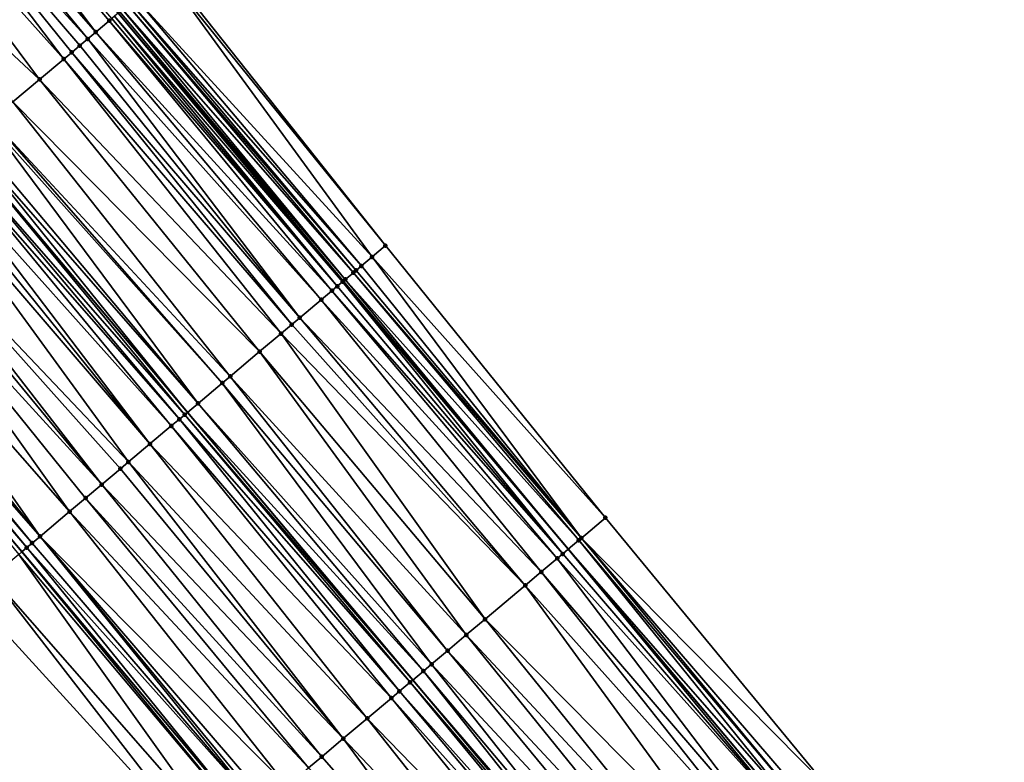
# Model space of a CAD drawing. Header units: feet. Extents: x 2004186 to 2014793, y 836912 to 864902.
# Tile 465 of 656: x 2007906 to 2007962, y 851361 to 851404. Entities that reach past the tile are written whole.
import ezdxf

# ---------------------------------------------------------------- set-up
doc = ezdxf.new("R2010")
doc.units = ezdxf.units.FT
doc.header["$LTSCALE"] = 100
doc.header["$MEASUREMENT"] = 0
for name, color, linetype, lineweight in [('EP_Travel Lane', 5, 'Continuous', 40), ('GPL_Skip Line', 2, 'Continuous', 40), ('Road Shots', 4, 'Continuous', 200), ('Road X-Section', 30, 'Continuous', 13)]:
    doc.layers.add(name, color=color, linetype=linetype, lineweight=lineweight)
doc.layers.add('I-77 SB_MM21-27-Surface-Border', color=7, linetype='Continuous')
doc.layers.add('I-77 SB_MM21-27-Surface-TIN', color=7, linetype='Continuous')

msp = doc.modelspace()

# ---------------------------------------------------------------- linework, layer by layer
at = {"layer": 'EP_Travel Lane'}
for points in [[(2007975.73898233, 851327.6280326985, 432.6249434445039), (2007962.876371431, 851342.9429631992, 432.7072219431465), (2007950.01375748, 851358.2578973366, 432.7882869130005), (2007937.151135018, 851373.5728416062, 432.866027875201), (2007924.28848729, 851388.8878159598, 432.9338996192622), (2007911.425858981, 851404.2027671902, 433.009352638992), (2007898.563325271, 851419.5176057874, 433.1217602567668), (2007885.700702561, 851434.8325503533, 433.1994083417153), (2007872.840440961, 851450.1340239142, 433.2726472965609), (2007859.961248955, 851465.4350803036, 433.3395242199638), (2007847.082088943, 851480.7360986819, 433.4193577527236), (2007834.202984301, 851496.037051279, 433.5215418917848), (2007821.323880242, 851511.3380031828, 433.6239527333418), (2007808.444643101, 851526.6391131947, 433.6726214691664), (2007795.565464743, 851541.9401533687, 433.7450020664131), (2007782.686232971, 851557.2412570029, 433.7958498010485), (2007769.80045487, 851572.5534538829, 433.8815698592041)], [(2007944.582377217, 851327.5398192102, 432.6646370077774), (2007931.693373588, 851342.8324716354, 432.7575893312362), (2007918.804311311, 851358.1251936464, 432.8276804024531), (2007905.915271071, 851373.4178895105, 432.9063615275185), (2007893.026182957, 851388.7106421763, 432.9663860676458), (2007880.13716598, 851404.0033104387, 433.0541352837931), (2007867.248110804, 851419.296024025, 433.1269895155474), (2007854.36051327, 851434.606246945, 433.2021703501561), (2007841.501668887, 851449.9243548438, 433.2782404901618), (2007828.642855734, 851465.2424255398, 433.3669075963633), (2007815.784082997, 851480.56044809, 433.4719377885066), (2007802.925207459, 851495.878593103, 433.5353910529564), (2007790.066345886, 851511.1967214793, 433.6044843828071), (2007777.207489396, 851526.5148438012, 433.675666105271), (2007764.348645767, 851541.832950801, 433.7520069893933), (2007751.491628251, 851557.1347434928, 433.8221837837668), (2007738.599280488, 851572.4246686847, 433.8977102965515)]]:
    msp.add_polyline3d(points, dxfattribs=at)
at = {"layer": 'GPL_Skip Line'}
msp.add_polyline3d([(2007966.90585172, 851320.1897797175, 432.7869067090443), (2007954.024274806, 851335.4887410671, 432.8691550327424), (2007941.142724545, 851350.7876707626, 432.9617984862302), (2007928.261137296, 851366.0866443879, 433.0400154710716), (2007915.379555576, 851381.385611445, 433.1203894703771), (2007902.497949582, 851396.6846073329, 433.1912953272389), (2007889.616391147, 851411.983546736, 433.2807508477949), (2007876.7347808, 851427.2825477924, 433.3499594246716), (2007863.858044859, 851442.5856334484, 433.4222899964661), (2007850.991867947, 851457.8975870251, 433.4969515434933), (2007838.125702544, 851473.2095269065, 433.5762656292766), (2007825.259586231, 851488.5214083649, 433.6754273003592), (2007812.393429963, 851503.8333373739, 433.7584349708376), (2007799.527177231, 851519.1453811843, 433.8024421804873), (2007786.660995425, 851534.457340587, 433.87512449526), (2007773.794784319, 851549.7693348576, 433.9359613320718), (2007760.925126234, 851565.0783076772, 434.0207287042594)], dxfattribs=at)
at = {"layer": 'I-77 SB_MM21-27-Surface-Border', "color": 3, "linetype": 'ByBlock', "lineweight": -2}
for points in [[(2007771.785840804, 851574.226251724, 433.721839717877), (2007784.359459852, 851558.6478275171, 433.6747839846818), (2007797.531852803, 851543.5932292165, 433.5899301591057), (2007810.551148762, 851528.4099401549, 433.5146721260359), (2007823.876611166, 851513.4840653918, 433.4091519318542), (2007837.048867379, 851498.4296298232, 433.2690395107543), (2007849.915049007, 851483.1176706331, 433.1962789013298), (2007862.781279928, 851467.8056527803, 433.1434309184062), (2007876.565888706, 851453.2661024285, 432.934903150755), (2007888.514192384, 851437.2025006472, 433.0035607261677), (2007901.701624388, 851422.1613235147, 432.8718819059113), (2007914.27722043, 851406.6047273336, 432.7900002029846), (2007926.699946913, 851390.9191701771, 432.7554523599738), (2007939.275635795, 851375.3624637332, 432.7097808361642), (2007952.004267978, 851359.9346306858, 432.6455419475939), (2007964.579924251, 851344.3779629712, 432.5871516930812), (2007977.767407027, 851329.336725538, 432.475256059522), (2007990.798725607, 851314.140096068, 432.4224696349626)], [(2007943.161217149, 851326.3435795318, 432.5948221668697), (2007928.902533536, 851340.4834130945, 432.6035310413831), (2007916.479969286, 851356.168777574, 432.7013596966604), (2007902.986319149, 851370.9526016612, 432.740860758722), (2007889.798714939, 851385.9939833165, 432.8053747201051), (2007876.611148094, 851401.0353205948, 432.8844560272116), (2007863.576594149, 851416.20544861, 432.9721088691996), (2007850.688726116, 851431.5217712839, 433.0394156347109), (2007837.669385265, 851446.7051137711, 433.096581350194), (2007824.803240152, 851462.0170295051, 433.1840733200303), (2007812.243435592, 851477.5861523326, 433.3117517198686), (2007799.224164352, 851492.7694119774, 433.39704187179), (2007786.664291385, 851508.3386162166, 433.4970630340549), (2007774.257467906, 851524.0365677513, 433.5683764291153), (2007761.391244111, 851539.3485771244, 433.6240613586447), (2007748.533134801, 851554.6438191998, 433.6980533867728), (2007735.956018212, 851570.1990990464, 433.7983532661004)]]:
    msp.add_polyline3d(points, dxfattribs=at)
at = {"layer": 'I-77 SB_MM21-27-Surface-TIN', "color": 128, "linetype": 'ByBlock', "lineweight": -2}
for points in [[(2007898.030558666, 851419.0688685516, 433.1511470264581), (2007896.959691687, 851418.1670681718, 433.1781996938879), (2007910.147169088, 851403.1258371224, 433.0642328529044)], [(2007898.030558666, 851419.0688685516, 433.1511470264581), (2007910.912064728, 851403.7699913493, 433.0412649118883), (2007911.065038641, 851403.898828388, 433.0346373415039)], [(2007898.030558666, 851419.0688685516, 433.1511470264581), (2007910.147169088, 851403.1258371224, 433.0642328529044), (2007910.912064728, 851403.7699913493, 433.0412649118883)], [(2007896.959691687, 851418.1670681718, 433.1781996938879), (2007896.194770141, 851417.5229447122, 433.1910638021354), (2007909.688219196, 851402.739359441, 433.0731354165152)], [(2007896.959691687, 851418.1670681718, 433.1781996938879), (2007909.688219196, 851402.739359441, 433.0731354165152), (2007910.147169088, 851403.1258371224, 433.0642328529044)], [(2007896.194770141, 851417.5229447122, 433.1910638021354), (2007894.970875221, 851416.4923714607, 433.203671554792), (2007908.311378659, 851401.5799155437, 433.1034072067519)], [(2007896.194770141, 851417.5229447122, 433.1910638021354), (2007909.229279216, 851402.3528699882, 433.0859036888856), (2007909.688219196, 851402.739359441, 433.0731354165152)], [(2007896.194770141, 851417.5229447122, 433.1910638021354), (2007908.77033748, 851401.9663826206, 433.0979871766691), (2007909.229279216, 851402.3528699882, 433.0859036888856)], [(2007896.194770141, 851417.5229447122, 433.1910638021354), (2007908.311378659, 851401.5799155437, 433.1034072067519), (2007908.77033748, 851401.9663826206, 433.0979871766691)], [(2007894.970875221, 851416.4923714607, 433.203671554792), (2007892.217109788, 851414.1735838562, 433.2313127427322), (2007906.934502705, 851400.4205137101, 433.1198652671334)], [(2007894.970875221, 851416.4923714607, 433.203671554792), (2007906.934502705, 851400.4205137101, 433.1198652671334), (2007908.311378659, 851401.5799155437, 433.1034072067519)], [(2007892.217109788, 851414.1735838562, 433.2313127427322), (2007905.404638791, 851399.1322915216, 433.1374719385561), (2007906.934502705, 851400.4205137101, 433.1198652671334)], [(2007926.699946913, 851390.9191701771, 432.7554523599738), (2007914.27722043, 851406.6047273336, 432.7900002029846), (2007914.124268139, 851406.4758646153, 432.8050608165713)], [(2007925.935167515, 851390.2748778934, 432.8237577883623), (2007914.124268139, 851406.4758646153, 432.8050608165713), (2007912.441749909, 851405.0584258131, 432.9539471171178)], [(2007925.935167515, 851390.2748778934, 432.8237577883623), (2007926.699946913, 851390.9191701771, 432.7554523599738), (2007914.124268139, 851406.4758646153, 432.8050608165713)], [(2007925.323347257, 851389.7594401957, 432.879673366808), (2007912.441749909, 851405.0584258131, 432.9539471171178), (2007912.13582875, 851404.8007200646, 432.9776028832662)], [(2007925.323347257, 851389.7594401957, 432.879673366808), (2007925.935167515, 851390.2748778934, 432.8237577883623), (2007912.441749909, 851405.0584258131, 432.9539471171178)], [(2007924.405525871, 851388.9863917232, 432.9280551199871), (2007911.523926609, 851404.2853796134, 433.0015830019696), (2007911.425858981, 851404.2027671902, 433.009352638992)], [(2007924.405525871, 851388.9863917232, 432.9280551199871), (2007911.676897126, 851404.4142206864, 432.9936306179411), (2007911.523926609, 851404.2853796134, 433.0015830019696)], [(2007924.864461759, 851389.3728860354, 432.9136912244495), (2007911.982859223, 851404.6718778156, 432.9859414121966), (2007911.676897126, 851404.4142206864, 432.9936306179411)], [(2007924.864461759, 851389.3728860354, 432.9136912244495), (2007911.676897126, 851404.4142206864, 432.9936306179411), (2007924.405525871, 851388.9863917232, 432.9280551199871)], [(2007925.017430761, 851389.5017289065, 432.9051484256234), (2007912.13582875, 851404.8007200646, 432.9776028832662), (2007911.982859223, 851404.6718778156, 432.9859414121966)], [(2007925.017430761, 851389.5017289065, 432.9051484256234), (2007911.982859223, 851404.6718778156, 432.9859414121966), (2007924.864461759, 851389.3728860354, 432.9136912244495)], [(2007925.017430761, 851389.5017289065, 432.9051484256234), (2007925.323347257, 851389.7594401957, 432.879673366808), (2007912.13582875, 851404.8007200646, 432.9776028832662)], [(2007923.640672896, 851388.3421868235, 432.9676636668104), (2007910.912064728, 851403.7699913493, 433.0412649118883), (2007910.147169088, 851403.1258371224, 433.0642328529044)], [(2007923.946620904, 851388.5998606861, 432.954479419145), (2007911.065038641, 851403.898828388, 433.0346373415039), (2007910.912064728, 851403.7699913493, 433.0412649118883)], [(2007923.946620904, 851388.5998606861, 432.954479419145), (2007910.912064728, 851403.7699913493, 433.0412649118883), (2007923.640672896, 851388.3421868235, 432.9676636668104)], [(2007923.946620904, 851388.5998606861, 432.954479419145), (2007911.218006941, 851404.0276720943, 433.0258202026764), (2007911.065038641, 851403.898828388, 433.0346373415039)], [(2007924.25255455, 851388.8575516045, 432.9356939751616), (2007911.425858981, 851404.2027671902, 433.009352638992), (2007911.218006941, 851404.0276720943, 433.0258202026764)], [(2007924.25255455, 851388.8575516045, 432.9356939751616), (2007911.218006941, 851404.0276720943, 433.0258202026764), (2007923.946620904, 851388.5998606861, 432.954479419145)], [(2007924.25255455, 851388.8575516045, 432.9356939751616), (2007924.28848729, 851388.8878159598, 432.9338996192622), (2007911.425858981, 851404.2027671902, 433.009352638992)], [(2007924.405525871, 851388.9863917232, 432.9280551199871), (2007911.425858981, 851404.2027671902, 433.009352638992), (2007924.28848729, 851388.8878159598, 432.9338996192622)], [(2007921.804886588, 851386.7962603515, 433.0084440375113), (2007909.688219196, 851402.739359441, 433.0731354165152), (2007909.229279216, 851402.3528699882, 433.0859036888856)], [(2007923.028751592, 851387.8268691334, 432.984168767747), (2007910.147169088, 851403.1258371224, 433.0642328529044), (2007909.688219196, 851402.739359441, 433.0731354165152)], [(2007923.028751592, 851387.8268691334, 432.984168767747), (2007909.688219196, 851402.739359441, 433.0731354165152), (2007921.804886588, 851386.7962603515, 433.0084440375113)], [(2007923.640672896, 851388.3421868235, 432.9676636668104), (2007910.147169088, 851403.1258371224, 433.0642328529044), (2007923.028751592, 851387.8268691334, 432.984168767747)], [(2007921.804886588, 851386.7962603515, 433.0084440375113), (2007909.229279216, 851402.3528699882, 433.0859036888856), (2007908.77033748, 851401.9663826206, 433.0979871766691)], [(2007920.73398183, 851385.894504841, 433.0207611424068), (2007908.311378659, 851401.5799155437, 433.1034072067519), (2007906.934502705, 851400.4205137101, 433.1198652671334)], [(2007921.345928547, 851386.4097923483, 433.0141680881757), (2007908.77033748, 851401.9663826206, 433.0979871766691), (2007908.311378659, 851401.5799155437, 433.1034072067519)], [(2007921.345928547, 851386.4097923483, 433.0141680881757), (2007908.311378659, 851401.5799155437, 433.1034072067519), (2007920.73398183, 851385.894504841, 433.0207611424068)], [(2007921.804886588, 851386.7962603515, 433.0084440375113), (2007908.77033748, 851401.9663826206, 433.0979871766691), (2007921.345928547, 851386.4097923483, 433.0141680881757)], [(2007919.510120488, 851384.8638917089, 433.0464650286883), (2007906.934502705, 851400.4205137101, 433.1198652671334), (2007905.404638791, 851399.1322915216, 433.1374719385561)], [(2007920.73398183, 851385.894504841, 433.0207611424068), (2007906.934502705, 851400.4205137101, 433.1198652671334), (2007919.510120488, 851384.8638917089, 433.0464650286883)], [(2007917.827268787, 851383.4468489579, 433.0652875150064), (2007905.404638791, 851399.1322915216, 433.1374719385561), (2007904.180765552, 851398.1016925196, 433.1585361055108)], [(2007919.510120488, 851384.8638917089, 433.0464650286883), (2007905.404638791, 851399.1322915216, 433.1374719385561), (2007917.827268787, 851383.4468489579, 433.0652875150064)], [(2007917.368318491, 851383.0603717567, 433.0740321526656), (2007904.180765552, 851398.1016925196, 433.1585361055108), (2007904.027785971, 851397.972862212, 433.1629531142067)], [(2007917.827268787, 851383.4468489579, 433.0652875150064), (2007904.180765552, 851398.1016925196, 433.1585361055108), (2007917.368318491, 851383.0603717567, 433.0740321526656)], [(2007915.991491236, 851381.9009120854, 433.1094834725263), (2007904.027785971, 851397.972862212, 433.1629531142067), (2007903.109897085, 851397.1998939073, 433.1850082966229)], [(2007917.368318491, 851383.0603717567, 433.0740321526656), (2007904.027785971, 851397.972862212, 433.1629531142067), (2007915.991491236, 851381.9009120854, 433.1094834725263)], [(2007915.991491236, 851381.9009120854, 433.1094834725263), (2007903.109897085, 851397.1998939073, 433.1850082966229), (2007902.803926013, 851396.9422474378, 433.1891968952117)], [(2007915.226571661, 851381.2567862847, 433.1231159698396), (2007902.497949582, 851396.6846073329, 433.1912953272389), (2007902.038984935, 851396.2981471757, 433.1944429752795)], [(2007902.803926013, 851396.9422474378, 433.1891968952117), (2007902.497949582, 851396.6846073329, 433.1912953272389), (2007915.379555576, 851381.385611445, 433.1203894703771)], [(2007915.226571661, 851381.2567862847, 433.1231159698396), (2007915.379555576, 851381.385611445, 433.1203894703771), (2007902.497949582, 851396.6846073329, 433.1912953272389)], [(2007915.991491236, 851381.9009120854, 433.1094834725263), (2007902.803926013, 851396.9422474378, 433.1891968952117), (2007915.379555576, 851381.385611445, 433.1203894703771)], [(2007914.461604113, 851380.6127174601, 433.1180376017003), (2007901.733004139, 851396.0405122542, 433.1948391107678), (2007901.121013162, 851395.5252773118, 433.1841702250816)], [(2007914.920591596, 851380.9991504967, 433.1237966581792), (2007902.038984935, 851396.2981471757, 433.1944429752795), (2007901.733004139, 851396.0405122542, 433.1948391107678)], [(2007914.920591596, 851380.9991504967, 433.1237966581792), (2007901.733004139, 851396.0405122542, 433.1948391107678), (2007914.461604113, 851380.6127174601, 433.1180376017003)], [(2007915.226571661, 851381.2567862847, 433.1231159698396), (2007902.038984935, 851396.2981471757, 433.1944429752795), (2007914.920591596, 851380.9991504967, 433.1237966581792)], [(2007913.237609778, 851379.5822622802, 433.0918700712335), (2007901.121013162, 851395.5252773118, 433.1841702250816), (2007900.662005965, 851395.1388676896, 433.1707221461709)], [(2007914.461604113, 851380.6127174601, 433.1180376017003), (2007901.121013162, 851395.5252773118, 433.1841702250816), (2007913.237609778, 851379.5822622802, 433.0918700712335)], [(2007912.013597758, 851378.5518281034, 433.0588051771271), (2007900.203006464, 851394.752448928, 433.1602754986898), (2007898.214006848, 851393.0779697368, 433.1143139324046)], [(2007913.237609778, 851379.5822622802, 433.0918700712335), (2007900.662005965, 851395.1388676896, 433.1707221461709), (2007900.203006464, 851394.752448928, 433.1602754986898)], [(2007913.237609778, 851379.5822622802, 433.0918700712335), (2007900.203006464, 851394.752448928, 433.1602754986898), (2007912.013597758, 851378.5518281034, 433.0588051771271)], [(2007910.483605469, 851377.2637583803, 433.0263415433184), (2007898.214006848, 851393.0779697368, 433.1143139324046), (2007897.755001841, 851392.6915575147, 433.1017196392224)], [(2007912.013597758, 851378.5518281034, 433.0588051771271), (2007898.214006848, 851393.0779697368, 433.1143139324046), (2007911.554597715, 851378.1654099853, 433.0481469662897)], [(2007911.554597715, 851378.1654099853, 433.0481469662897), (2007898.214006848, 851393.0779697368, 433.1143139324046), (2007910.483605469, 851377.2637583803, 433.0263415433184)], [(2007910.483605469, 851377.2637583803, 433.0263415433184), (2007897.755001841, 851392.6915575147, 433.1017196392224), (2007896.989998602, 851392.0475310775, 433.0827216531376)], [(2007908.647593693, 851375.7180996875, 432.9791833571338), (2007896.989998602, 851392.0475310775, 433.0827216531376), (2007895.459989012, 851390.7594819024, 433.0435107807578)], [(2007910.483605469, 851377.2637583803, 433.0263415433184), (2007896.989998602, 851392.0475310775, 433.0827216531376), (2007909.565591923, 851376.4909381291, 432.9997755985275)], [(2007909.565591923, 851376.4909381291, 432.9997755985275), (2007896.989998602, 851392.0475310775, 433.0827216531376), (2007908.647593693, 851375.7180996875, 432.9791833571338)], [(2007906.964609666, 851374.3012140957, 432.9463948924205), (2007895.459989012, 851390.7594819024, 433.0435107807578), (2007894.389007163, 851389.857817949, 433.025761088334)], [(2007908.647593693, 851375.7180996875, 432.9791833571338), (2007895.459989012, 851390.7594819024, 433.0435107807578), (2007906.964609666, 851374.3012140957, 432.9463948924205)], [(2007939.275635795, 851375.3624637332, 432.7097808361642), (2007926.699946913, 851390.9191701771, 432.7554523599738), (2007925.935167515, 851390.2748778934, 432.8237577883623)], [(2007937.89902201, 851374.202750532, 432.8284911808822), (2007925.935167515, 851390.2748778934, 432.8237577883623), (2007925.323347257, 851389.7594401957, 432.879673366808)], [(2007939.275635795, 851375.3624637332, 432.7097808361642), (2007925.935167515, 851390.2748778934, 432.8237577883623), (2007937.89902201, 851374.202750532, 432.8284911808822)], [(2007906.964609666, 851374.3012140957, 432.9463948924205), (2007894.389007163, 851389.857817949, 433.025761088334), (2007893.777003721, 851389.342597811, 433.0102304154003)], [(2007925.017430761, 851389.5017289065, 432.9051484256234), (2007937.89902201, 851374.202750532, 432.8284911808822), (2007925.323347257, 851389.7594401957, 432.879673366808)], [(2007906.199593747, 851373.6572027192, 432.9224505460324), (2007893.470991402, 851389.0850003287, 432.9983316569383), (2007893.164957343, 851388.8274286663, 432.9779536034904)], [(2007906.505610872, 851373.914794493, 432.9362242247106), (2007893.777003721, 851389.342597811, 433.0102304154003), (2007893.470991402, 851389.0850003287, 432.9983316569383)], [(2007906.505610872, 851373.914794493, 432.9362242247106), (2007893.470991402, 851389.0850003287, 432.9983316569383), (2007906.199593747, 851373.6572027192, 432.9224505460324)], [(2007906.964609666, 851374.3012140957, 432.9463948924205), (2007893.777003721, 851389.342597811, 433.0102304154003), (2007906.505610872, 851373.914794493, 432.9362242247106)], [(2007924.864461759, 851389.3728860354, 432.9136912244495), (2007924.405525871, 851388.9863917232, 432.9280551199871), (2007937.74605592, 851374.0739042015, 432.8381699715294)], [(2007925.017430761, 851389.5017289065, 432.9051484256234), (2007924.864461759, 851389.3728860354, 432.9136912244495), (2007937.89902201, 851374.202750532, 432.8284911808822)], [(2007924.864461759, 851389.3728860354, 432.9136912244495), (2007937.74605592, 851374.0739042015, 432.8381699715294), (2007937.89902201, 851374.202750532, 432.8284911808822)], [(2007893.164957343, 851388.8274286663, 432.9779536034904), (2007893.026182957, 851388.7106421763, 432.9663860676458), (2007905.915271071, 851373.4178895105, 432.9063615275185)], [(2007905.740554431, 851373.2708312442, 432.8964748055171), (2007905.915271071, 851373.4178895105, 432.9063615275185), (2007893.026182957, 851388.7106421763, 432.9663860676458)], [(2007906.199593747, 851373.6572027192, 432.9224505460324), (2007893.164957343, 851388.8274286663, 432.9779536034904), (2007905.915271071, 851373.4178895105, 432.9063615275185)], [(2007923.946620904, 851388.5998606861, 432.954479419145), (2007923.640672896, 851388.3421868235, 432.9676636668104), (2007936.828220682, 851373.3008721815, 432.8811487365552)], [(2007924.25255455, 851388.8575516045, 432.9356939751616), (2007923.946620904, 851388.5998606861, 432.954479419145), (2007936.828220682, 851373.3008721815, 432.8811487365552)], [(2007924.25255455, 851388.8575516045, 432.9356939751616), (2007937.151135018, 851373.5728416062, 432.866027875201), (2007924.28848729, 851388.8878159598, 432.9338996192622)], [(2007924.25255455, 851388.8575516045, 432.9356939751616), (2007936.828220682, 851373.3008721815, 432.8811487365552), (2007937.151135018, 851373.5728416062, 432.866027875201)], [(2007924.405525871, 851388.9863917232, 432.9280551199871), (2007924.28848729, 851388.8878159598, 432.9338996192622), (2007937.151135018, 851373.5728416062, 432.866027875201)], [(2007924.405525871, 851388.9863917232, 432.9280551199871), (2007937.151135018, 851373.5728416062, 432.866027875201), (2007937.74605592, 851374.0739042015, 432.8381699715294)], [(2007923.640672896, 851388.3421868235, 432.9676636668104), (2007923.028751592, 851387.8268691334, 432.984168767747), (2007936.522267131, 851373.0432049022, 432.8921710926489)], [(2007923.640672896, 851388.3421868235, 432.9676636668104), (2007936.522267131, 851373.0432049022, 432.8921710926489), (2007936.828220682, 851373.3008721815, 432.8811487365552)], [(2007923.028751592, 851387.8268691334, 432.984168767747), (2007921.804886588, 851386.7962603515, 433.0084440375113), (2007935.604385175, 851372.270228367, 432.9169287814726)], [(2007923.028751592, 851387.8268691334, 432.984168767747), (2007935.604385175, 851372.270228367, 432.9169287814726), (2007936.522267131, 851373.0432049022, 432.8921710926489)], [(2007921.345928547, 851386.4097923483, 433.0141680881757), (2007920.73398183, 851385.894504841, 433.0207611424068), (2007934.686488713, 851371.4972690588, 432.9360290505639)], [(2007921.804886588, 851386.7962603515, 433.0084440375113), (2007921.345928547, 851386.4097923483, 433.0141680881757), (2007934.686488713, 851371.4972690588, 432.9360290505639)], [(2007921.804886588, 851386.7962603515, 433.0084440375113), (2007934.686488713, 851371.4972690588, 432.9360290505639), (2007935.604385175, 851372.270228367, 432.9169287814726)], [(2007920.73398183, 851385.894504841, 433.0207611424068), (2007919.510120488, 851384.8638917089, 433.0464650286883), (2007932.391689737, 851369.5649394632, 432.9612270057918)], [(2007920.73398183, 851385.894504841, 433.0207611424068), (2007932.391689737, 851369.5649394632, 432.9612270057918), (2007934.686488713, 851371.4972690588, 432.9360290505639)], [(2007919.510120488, 851384.8638917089, 433.0464650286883), (2007917.827268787, 851383.4468489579, 433.0652875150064), (2007931.320785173, 851368.6631837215, 432.9736199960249)], [(2007919.510120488, 851384.8638917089, 433.0464650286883), (2007931.320785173, 851368.6631837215, 432.9736199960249), (2007932.391689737, 851369.5649394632, 432.9612270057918)], [(2007917.827268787, 851383.4468489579, 433.0652875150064), (2007917.368318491, 851383.0603717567, 433.0740321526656), (2007930.24990012, 851367.7614048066, 432.9936230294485)], [(2007917.827268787, 851383.4468489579, 433.0652875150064), (2007930.24990012, 851367.7614048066, 432.9936230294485), (2007931.320785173, 851368.6631837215, 432.9736199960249)], [(2007917.368318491, 851383.0603717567, 433.0740321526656), (2007915.991491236, 851381.9009120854, 433.1094834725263), (2007929.332028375, 851366.9884161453, 433.0223629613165)], [(2007917.368318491, 851383.0603717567, 433.0740321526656), (2007929.332028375, 851366.9884161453, 433.0223629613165), (2007930.24990012, 851367.7614048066, 432.9936230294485)], [(2007915.991491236, 851381.9009120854, 433.1094834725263), (2007915.379555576, 851381.385611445, 433.1203894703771), (2007928.873081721, 851366.6019346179, 433.0325282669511)], [(2007915.991491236, 851381.9009120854, 433.1094834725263), (2007928.873081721, 851366.6019346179, 433.0325282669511), (2007929.332028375, 851366.9884161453, 433.0223629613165)], [(2007915.226571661, 851381.2567862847, 433.1231159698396), (2007914.920591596, 851380.9991504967, 433.1237966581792), (2007928.108151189, 851365.9578218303, 433.0418872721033)], [(2007915.226571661, 851381.2567862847, 433.1231159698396), (2007928.261137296, 851366.0866443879, 433.0400154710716), (2007915.379555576, 851381.385611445, 433.1203894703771)], [(2007915.226571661, 851381.2567862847, 433.1231159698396), (2007928.108151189, 851365.9578218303, 433.0418872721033), (2007928.261137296, 851366.0866443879, 433.0400154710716)], [(2007928.873081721, 851366.6019346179, 433.0325282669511), (2007915.379555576, 851381.385611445, 433.1203894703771), (2007928.261137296, 851366.0866443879, 433.0400154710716)], [(2007914.920591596, 851380.9991504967, 433.1237966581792), (2007914.461604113, 851380.6127174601, 433.1180376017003), (2007927.496191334, 851365.4425499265, 433.0433561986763)], [(2007914.920591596, 851380.9991504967, 433.1237966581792), (2007927.496191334, 851365.4425499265, 433.0433561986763), (2007928.108151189, 851365.9578218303, 433.0418872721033)], [(2007914.461604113, 851380.6127174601, 433.1180376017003), (2007913.237609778, 851379.5822622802, 433.0918700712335), (2007927.037203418, 851365.0561174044, 433.037428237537)], [(2007914.461604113, 851380.6127174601, 433.1180376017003), (2007927.037203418, 851365.0561174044, 433.037428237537), (2007927.496191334, 851365.4425499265, 433.0433561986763)], [(2007913.237609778, 851379.5822622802, 433.0918700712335), (2007912.013597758, 851378.5518281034, 433.0588051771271), (2007925.660202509, 851363.8968639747, 433.0051498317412)], [(2007913.237609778, 851379.5822622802, 433.0918700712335), (2007925.660202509, 851363.8968639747, 433.0051498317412), (2007927.037203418, 851365.0561174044, 433.037428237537)], [(2007912.013597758, 851378.5518281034, 433.0588051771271), (2007911.554597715, 851378.1654099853, 433.0481469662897), (2007924.283204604, 851362.7376069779, 432.9740429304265)], [(2007912.013597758, 851378.5518281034, 433.0588051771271), (2007924.283204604, 851362.7376069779, 432.9740429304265), (2007925.660202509, 851363.8968639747, 433.0051498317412)], [(2007911.554597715, 851378.1654099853, 433.0481469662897), (2007910.483605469, 851377.2637583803, 433.0263415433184), (2007924.283204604, 851362.7376069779, 432.9740429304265)], [(2007910.483605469, 851377.2637583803, 433.0263415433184), (2007909.565591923, 851376.4909381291, 432.9997755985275), (2007923.059197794, 851361.7071666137, 432.9430100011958)], [(2007910.483605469, 851377.2637583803, 433.0263415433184), (2007923.059197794, 851361.7071666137, 432.9430100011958), (2007924.283204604, 851362.7376069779, 432.9740429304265)], [(2007909.565591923, 851376.4909381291, 432.9997755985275), (2007908.647593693, 851375.7180996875, 432.9791833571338), (2007922.294206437, 851361.063126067, 432.9286451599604)], [(2007909.565591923, 851376.4909381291, 432.9997755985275), (2007922.294206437, 851361.063126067, 432.9286451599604), (2007923.059197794, 851361.7071666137, 432.9430100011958)], [(2007908.647593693, 851375.7180996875, 432.9791833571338), (2007906.964609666, 851374.3012140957, 432.9463948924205), (2007921.070215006, 851360.0326674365, 432.9036108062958)], [(2007908.647593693, 851375.7180996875, 432.9791833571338), (2007921.070215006, 851360.0326674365, 432.9036108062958), (2007922.294206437, 851361.063126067, 432.9286451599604)], [(2007939.275635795, 851375.3624637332, 432.7097808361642), (2007937.89902201, 851374.202750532, 432.8284911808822), (2007952.004267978, 851359.9346306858, 432.6455419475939)], [(2007906.505610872, 851373.914794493, 432.9362242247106), (2007906.199593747, 851373.6572027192, 432.9224505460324), (2007919.540220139, 851358.7446007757, 432.8701414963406)], [(2007906.964609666, 851374.3012140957, 432.9463948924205), (2007906.505610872, 851373.914794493, 432.9362242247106), (2007919.540220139, 851358.7446007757, 432.8701414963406)], [(2007906.964609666, 851374.3012140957, 432.9463948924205), (2007919.999230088, 851359.1310071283, 432.8846635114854), (2007921.070215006, 851360.0326674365, 432.9036108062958)], [(2007906.964609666, 851374.3012140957, 432.9463948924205), (2007919.693228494, 851358.873396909, 432.8769473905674), (2007919.999230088, 851359.1310071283, 432.8846635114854)], [(2007906.964609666, 851374.3012140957, 432.9463948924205), (2007919.540220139, 851358.7446007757, 432.8701414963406), (2007919.693228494, 851358.873396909, 432.8769473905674)], [(2007937.74605592, 851374.0739042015, 432.8381699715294), (2007937.151135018, 851373.5728416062, 432.866027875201), (2007950.321699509, 851358.5172515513, 432.7748326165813)], [(2007937.89902201, 851374.202750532, 432.8284911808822), (2007937.74605592, 851374.0739042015, 432.8381699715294), (2007950.627638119, 851358.7749365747, 432.7579831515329)], [(2007937.74605592, 851374.0739042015, 432.8381699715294), (2007950.321699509, 851358.5172515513, 432.7748326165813), (2007950.627638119, 851358.7749365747, 432.7579831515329)], [(2007937.89902201, 851374.202750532, 432.8284911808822), (2007950.933564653, 851359.03263594, 432.7364237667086), (2007952.004267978, 851359.9346306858, 432.6455419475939)], [(2007937.89902201, 851374.202750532, 432.8284911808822), (2007950.627638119, 851358.7749365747, 432.7579831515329), (2007950.933564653, 851359.03263594, 432.7364237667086)], [(2007905.740554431, 851373.2708312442, 432.8964748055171), (2007918.622138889, 851357.9718609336, 432.8171692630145), (2007905.915271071, 851373.4178895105, 432.9063615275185)], [(2007906.199593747, 851373.6572027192, 432.9224505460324), (2007905.915271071, 851373.4178895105, 432.9063615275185), (2007918.804311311, 851358.1251936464, 432.8276804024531)], [(2007918.622138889, 851357.9718609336, 432.8171692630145), (2007918.804311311, 851358.1251936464, 432.8276804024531), (2007905.915271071, 851373.4178895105, 432.9063615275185)], [(2007906.199593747, 851373.6572027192, 432.9224505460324), (2007918.804311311, 851358.1251936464, 432.8276804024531), (2007919.540220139, 851358.7446007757, 432.8701414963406)], [(2007936.828220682, 851373.3008721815, 432.8811487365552), (2007949.862778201, 851358.1307399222, 432.7948833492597), (2007937.151135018, 851373.5728416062, 432.866027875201)], [(2007949.862778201, 851358.1307399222, 432.7948833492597), (2007950.01375748, 851358.2578973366, 432.7882869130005), (2007937.151135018, 851373.5728416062, 432.866027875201)], [(2007950.321699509, 851358.5172515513, 432.7748326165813), (2007937.151135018, 851373.5728416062, 432.866027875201), (2007950.01375748, 851358.2578973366, 432.7882869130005)], [(2007905.740554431, 851373.2708312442, 432.8964748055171), (2007904.210436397, 851371.9829108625, 432.81496748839), (2007917.398051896, 851356.9415157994, 432.7548628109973)], [(2007905.740554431, 851373.2708312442, 432.8964748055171), (2007917.398051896, 851356.9415157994, 432.7548628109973), (2007918.622138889, 851357.9718609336, 432.8171692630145)], [(2007936.522267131, 851373.0432049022, 432.8921710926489), (2007935.604385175, 851372.270228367, 432.9169287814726), (2007948.63894855, 851357.1000891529, 432.8329472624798)], [(2007936.828220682, 851373.3008721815, 432.8811487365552), (2007936.522267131, 851373.0432049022, 432.8921710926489), (2007949.862778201, 851358.1307399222, 432.7948833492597)], [(2007936.522267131, 851373.0432049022, 432.8921710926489), (2007948.63894855, 851357.1000891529, 432.8329472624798), (2007949.862778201, 851358.1307399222, 432.7948833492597)], [(2007935.604385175, 851372.270228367, 432.9169287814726), (2007934.686488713, 851371.4972690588, 432.9360290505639), (2007948.027024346, 851356.5847749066, 432.8483214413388)], [(2007935.604385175, 851372.270228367, 432.9169287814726), (2007948.027024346, 851356.5847749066, 432.8483214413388), (2007948.63894855, 851357.1000891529, 432.8329472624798)], [(2007904.210436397, 851371.9829108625, 432.81496748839), (2007902.986319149, 851370.9526016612, 432.740860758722), (2007916.479969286, 851356.168777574, 432.7013596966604)], [(2007904.210436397, 851371.9829108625, 432.81496748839), (2007916.479969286, 851356.168777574, 432.7013596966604), (2007917.398051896, 851356.9415157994, 432.7548628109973)], [(2007934.686488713, 851371.4972690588, 432.9360290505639), (2007932.391689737, 851369.5649394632, 432.9612270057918), (2007946.497170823, 851355.2965403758, 432.8699804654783)], [(2007934.686488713, 851371.4972690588, 432.9360290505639), (2007946.497170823, 851355.2965403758, 432.8699804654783), (2007948.027024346, 851356.5847749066, 432.8483214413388)], [(2007932.391689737, 851369.5649394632, 432.9612270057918), (2007931.320785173, 851368.6631837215, 432.9736199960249), (2007944.967303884, 851354.0083217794, 432.8864067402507)], [(2007932.391689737, 851369.5649394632, 432.9612270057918), (2007944.967303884, 851354.0083217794, 432.8864067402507), (2007946.497170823, 851355.2965403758, 432.8699804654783)], [(2007931.320785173, 851368.6631837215, 432.9736199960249), (2007930.24990012, 851367.7614048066, 432.9936230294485), (2007943.896398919, 851353.1065665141, 432.8986432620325)], [(2007931.320785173, 851368.6631837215, 432.9736199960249), (2007943.896398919, 851353.1065665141, 432.8986432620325), (2007944.967303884, 851354.0083217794, 432.8864067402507)], [(2007930.24990012, 851367.7614048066, 432.9936230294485), (2007929.332028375, 851366.9884161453, 433.0223629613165), (2007942.978500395, 851352.3336096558, 432.9169390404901)], [(2007930.24990012, 851367.7614048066, 432.9936230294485), (2007942.978500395, 851352.3336096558, 432.9169390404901), (2007943.896398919, 851353.1065665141, 432.8986432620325)], [(2007928.873081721, 851366.6019346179, 433.0325282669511), (2007928.261137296, 851366.0866443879, 433.0400154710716), (2007941.29571233, 851350.9164913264, 432.9605814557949)], [(2007929.332028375, 851366.9884161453, 433.0223629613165), (2007928.873081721, 851366.6019346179, 433.0325282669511), (2007941.75465982, 851351.3029718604, 432.9507423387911)], [(2007928.873081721, 851366.6019346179, 433.0325282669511), (2007941.29571233, 851350.9164913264, 432.9605814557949), (2007941.75465982, 851351.3029718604, 432.9507423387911)], [(2007929.332028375, 851366.9884161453, 433.0223629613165), (2007941.75465982, 851351.3029718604, 432.9507423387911), (2007942.978500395, 851352.3336096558, 432.9169390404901)], [(2007928.108151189, 851365.9578218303, 433.0418872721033), (2007941.142724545, 851350.7876707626, 432.9617984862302), (2007928.261137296, 851366.0866443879, 433.0400154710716)], [(2007941.29571233, 851350.9164913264, 432.9605814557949), (2007928.261137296, 851366.0866443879, 433.0400154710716), (2007941.142724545, 851350.7876707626, 432.9617984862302)], [(2007927.496191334, 851365.4425499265, 433.0433561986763), (2007927.037203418, 851365.0561174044, 433.037428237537), (2007940.377769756, 851350.1435867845, 432.9616965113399)], [(2007928.108151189, 851365.9578218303, 433.0418872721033), (2007927.496191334, 851365.4425499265, 433.0433561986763), (2007940.836748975, 851350.5300296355, 432.9642325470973)], [(2007927.496191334, 851365.4425499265, 433.0433561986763), (2007940.377769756, 851350.1435867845, 432.9616965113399), (2007940.836748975, 851350.5300296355, 432.9642325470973)], [(2007928.108151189, 851365.9578218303, 433.0418872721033), (2007940.836748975, 851350.5300296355, 432.9642325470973), (2007941.142724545, 851350.7876707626, 432.9617984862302)], [(2007927.037203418, 851365.0561174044, 433.037428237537), (2007925.660202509, 851363.8968639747, 433.0051498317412), (2007939.612781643, 851349.4995423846, 432.9485970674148)], [(2007927.037203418, 851365.0561174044, 433.037428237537), (2007939.612781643, 851349.4995423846, 432.9485970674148), (2007940.377769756, 851350.1435867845, 432.9616965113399)], [(2007925.660202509, 851363.8968639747, 433.0051498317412), (2007924.283204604, 851362.7376069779, 432.9740429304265), (2007938.082774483, 851348.2114903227, 432.9103334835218)], [(2007925.660202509, 851363.8968639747, 433.0051498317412), (2007938.082774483, 851348.2114903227, 432.9103334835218), (2007939.612781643, 851349.4995423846, 432.9485970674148)], [(2007924.283204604, 851362.7376069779, 432.9740429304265), (2007923.059197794, 851361.7071666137, 432.9430100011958), (2007936.246786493, 851346.6658033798, 432.8724526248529)], [(2007924.283204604, 851362.7376069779, 432.9740429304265), (2007936.246786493, 851346.6658033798, 432.8724526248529), (2007938.082774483, 851348.2114903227, 432.9103334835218)], [(2007923.059197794, 851361.7071666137, 432.9430100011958), (2007922.294206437, 851361.063126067, 432.9286451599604), (2007936.246786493, 851346.6658033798, 432.8724526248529)]]:
    msp.add_3dface(points, dxfattribs=at)
at = {"layer": 'Road Shots', "lineweight": 100}
for p in [(2007910.912064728, 851403.7699913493, 433.0412649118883), (2007909.688219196, 851402.739359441, 433.0731354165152), (2007910.147169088, 851403.1258371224, 433.0642328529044), (2007909.229279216, 851402.3528699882, 433.0859036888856), (2007908.311378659, 851401.5799155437, 433.1034072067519), (2007908.77033748, 851401.9663826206, 433.0979871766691), (2007906.934502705, 851400.4205137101, 433.1198652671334), (2007926.699946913, 851390.9191701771, 432.7554523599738), (2007925.935167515, 851390.2748778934, 432.8237577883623), (2007925.323347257, 851389.7594401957, 432.879673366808), (2007924.864461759, 851389.3728860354, 432.9136912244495), (2007925.017430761, 851389.5017289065, 432.9051484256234), (2007923.946620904, 851388.5998606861, 432.954479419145), (2007924.25255455, 851388.8575516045, 432.9356939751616), (2007924.405525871, 851388.9863917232, 432.9280551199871), (2007923.640672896, 851388.3421868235, 432.9676636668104), (2007923.028751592, 851387.8268691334, 432.984168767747), (2007921.345928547, 851386.4097923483, 433.0141680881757), (2007921.804886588, 851386.7962603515, 433.0084440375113), (2007920.73398183, 851385.894504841, 433.0207611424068), (2007919.510120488, 851384.8638917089, 433.0464650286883), (2007917.827268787, 851383.4468489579, 433.0652875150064), (2007917.368318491, 851383.0603717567, 433.0740321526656), (2007915.991491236, 851381.9009120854, 433.1094834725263), (2007915.226571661, 851381.2567862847, 433.1231159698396), (2007914.920591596, 851380.9991504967, 433.1237966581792), (2007914.461604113, 851380.6127174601, 433.1180376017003), (2007913.237609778, 851379.5822622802, 433.0918700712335), (2007912.013597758, 851378.5518281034, 433.0588051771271), (2007911.554597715, 851378.1654099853, 433.0481469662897), (2007910.483605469, 851377.2637583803, 433.0263415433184), (2007909.565591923, 851376.4909381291, 432.9997755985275), (2007908.647593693, 851375.7180996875, 432.9791833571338), (2007939.275635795, 851375.3624637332, 432.7097808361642), (2007906.505610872, 851373.914794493, 432.9362242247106), (2007906.964609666, 851374.3012140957, 432.9463948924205), (2007937.74605592, 851374.0739042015, 432.8381699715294), (2007937.89902201, 851374.202750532, 432.8284911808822), (2007906.199593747, 851373.6572027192, 432.9224505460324), (2007936.522267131, 851373.0432049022, 432.8921710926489), (2007936.828220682, 851373.3008721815, 432.8811487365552), (2007935.604385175, 851372.270228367, 432.9169287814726), (2007934.686488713, 851371.4972690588, 432.9360290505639), (2007932.391689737, 851369.5649394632, 432.9612270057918), (2007931.320785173, 851368.6631837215, 432.9736199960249), (2007930.24990012, 851367.7614048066, 432.9936230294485), (2007928.873081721, 851366.6019346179, 433.0325282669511), (2007929.332028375, 851366.9884161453, 433.0223629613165), (2007927.496191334, 851365.4425499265, 433.0433561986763), (2007928.108151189, 851365.9578218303, 433.0418872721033), (2007927.037203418, 851365.0561174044, 433.037428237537), (2007925.660202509, 851363.8968639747, 433.0051498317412), (2007924.283204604, 851362.7376069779, 432.9740429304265), (2007923.059197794, 851361.7071666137, 432.9430100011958)]:
    msp.add_point(p, dxfattribs=at)
at = {"layer": 'Road X-Section', "extrusion": (-0.6440791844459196, 0.7649484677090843, 0.003980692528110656), "elevation": -641971.8896219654, "flags": 128}
msp.add_lwpolyline([(-2084308.735462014, 2988.321755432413), (-2084309.935462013, 2988.375630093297), (-2084311.735462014, 2988.445407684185), (-2084311.935462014, 2988.451924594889), (-2084312.135462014, 2988.455789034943), (-2084312.335462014, 2988.455209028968), (-2084312.535462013, 2988.458865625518), (-2084312.735462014, 2988.468824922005), (-2084313.135462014, 2988.494335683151), (-2084313.535462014, 2988.514713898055), (-2084313.935462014, 2988.526612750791), (-2084314.735462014, 2988.542143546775), (-2084316.135462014, 2988.559893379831), (-2084318.135462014, 2988.59910456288), (-2084319.135462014, 2988.61810269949), (-2084319.735462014, 2988.630697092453), (-2084322.335462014, 2988.676659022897), (-2084322.935462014, 2988.687105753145), (-2084323.535462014, 2988.700553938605), (-2084324.335462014, 2988.711222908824), (-2084324.735462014, 2988.710826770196), (-2084325.735462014, 2988.705580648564), (-2084326.135462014, 2988.701392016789), (-2084327.335462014, 2988.679336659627), (-2084327.535462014, 2988.674919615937), (-2084329.135462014, 2988.653855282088), (-2084331.135462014, 2988.636248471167), (-2084332.935462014, 2988.619790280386), (-2084333.535462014, 2988.614370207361), (-2084334.135462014, 2988.60228662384), (-2084334.735462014, 2988.589518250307), (-2084335.335462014, 2988.580615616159), (-2084336.335462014, 2988.557647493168), (-2084336.535462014, 2988.551019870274), (-2084336.735462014, 2988.542202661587), (-2084337.135462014, 2988.517965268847), (-2084337.335462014, 2988.510012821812), (-2084337.735462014, 2988.502323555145), (-2084337.935462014, 2988.49398496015), (-2084338.335462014, 2988.470329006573), (-2084340.535462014, 2988.321441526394), (-2084340.735462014, 2988.30638079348)], dxfattribs=at)
at = {"layer": 'Road X-Section', "extrusion": (-0.6440791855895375, 0.7649484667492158, 0.003980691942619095), "elevation": -641991.89273572, "flags": 128}
msp.add_lwpolyline([(-2084309.134503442, 2988.336491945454), (-2084310.734503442, 2988.410599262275), (-2084312.734503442, 2988.492107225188), (-2084313.334503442, 2988.518083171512), (-2084313.734503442, 2988.531856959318), (-2084314.334503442, 2988.542027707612), (-2084316.534503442, 2988.574816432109), (-2084317.734503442, 2988.595408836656), (-2084318.934503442, 2988.62197499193), (-2084320.334503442, 2988.643780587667), (-2084320.934503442, 2988.65443888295), (-2084322.534503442, 2988.687504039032), (-2084324.134503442, 2988.713671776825), (-2084324.734503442, 2988.719430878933), (-2084325.134503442, 2988.7187501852), (-2084326.134503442, 2988.705117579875), (-2084327.934503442, 2988.669665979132), (-2084328.534503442, 2988.66092127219), (-2084330.734503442, 2988.642098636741), (-2084332.334503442, 2988.616394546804), (-2084333.134503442, 2988.609801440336), (-2084333.734503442, 2988.60407734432), (-2084335.334503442, 2988.579801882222), (-2084336.134503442, 2988.563296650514), (-2084336.534503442, 2988.55011229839), (-2084336.934503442, 2988.531326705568), (-2084337.134503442, 2988.523687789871), (-2084337.734503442, 2988.509323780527), (-2084337.934503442, 2988.500780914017), (-2084338.334503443, 2988.475305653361), (-2084339.134503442, 2988.419389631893), (-2084340.134503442, 2988.351083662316)], dxfattribs=at)
at = {"layer": 'Road X-Section', "extrusion": (-0.6440791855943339, 0.7649484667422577, 0.003980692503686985), "elevation": -642011.892751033, "flags": 128}
msp.add_lwpolyline([(-2084309.934498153, 2988.376965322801), (-2084311.134498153, 2988.430468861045), (-2084312.734498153, 2988.492775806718), (-2084313.934498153, 2988.545748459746), (-2084314.134498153, 2988.552554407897), (-2084314.534498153, 2988.56027058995), (-2084315.934498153, 2988.579218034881), (-2084317.534498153, 2988.604252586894), (-2084318.534498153, 2988.618617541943), (-2084320.134498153, 2988.64965071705), (-2084321.934498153, 2988.680757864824), (-2084323.734498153, 2988.713036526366), (-2084324.334498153, 2988.718964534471), (-2084325.134498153, 2988.717495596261), (-2084326.134498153, 2988.708136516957), (-2084326.734498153, 2988.697971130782), (-2084327.934498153, 2988.669230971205), (-2084329.334498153, 2988.649227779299), (-2084330.734498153, 2988.636834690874), (-2084333.734498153, 2988.611636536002), (-2084334.934498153, 2988.592536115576), (-2084336.134498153, 2988.567778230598), (-2084336.534498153, 2988.556755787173), (-2084337.734498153, 2988.513776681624), (-2084337.934498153, 2988.504097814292), (-2084339.734498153, 2988.385386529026)], dxfattribs=at)

doc.saveas('drawing.dxf')
